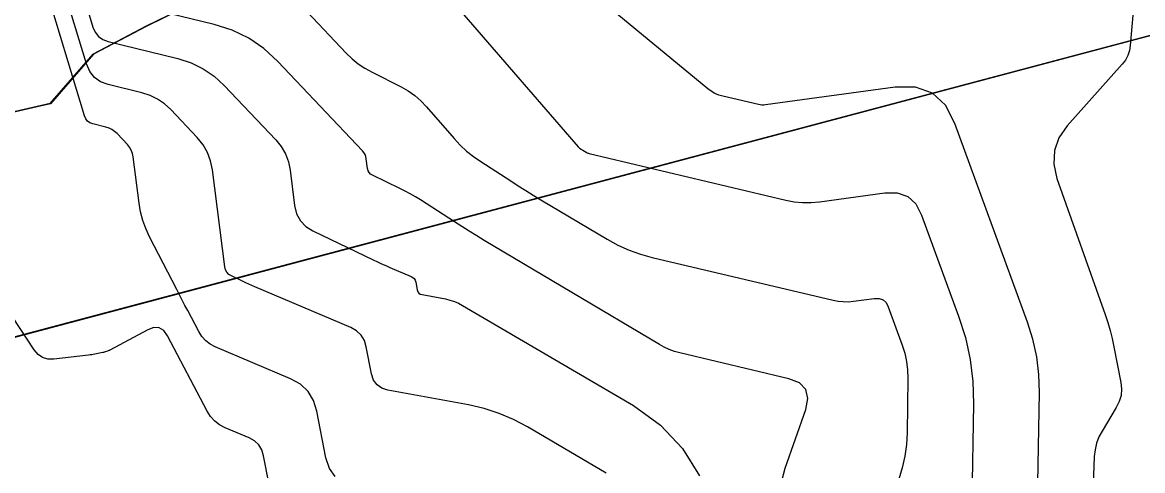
# Model space of a CAD drawing. Extents: x 1354696 to 1366163, y 660729 to 670380.
# Drawn here: x 1361169.7 to 1361263.4, y 664563.1 to 664600.6 of the extents above; entities that cross this region are included whole.
import ezdxf

# ---------------------------------------------------------------- set-up
doc = ezdxf.new("R2010")
doc.units = 0
doc.layers.add('R_Contours', color=7, linetype='Continuous')
doc.layers.add('R_Erosion', color=7, linetype='Continuous')

msp = doc.modelspace()

# ---------------------------------------------------------------- linework, layer by layer
at = {"layer": 'R_Contours'}
for points in [[(1361254.625, 664562.046), (1361254.653, 664563.561), (1361254.748, 664569.625), (1361254.704, 664571.129), (1361254.524, 664572.611), (1361254.208, 664574.069), (1361253.756, 664575.505), (1361247.685, 664592.129), (1361246.89, 664593.638), (1361245.792, 664594.643), (1361244.391, 664595.145), (1361242.686, 664595.143), (1361231.844, 664593.665), (1361231.694, 664593.652), (1361231.546, 664593.652), (1361231.398, 664593.666), (1361231.251, 664593.694), (1361228.275, 664594.399), (1361227.935, 664594.5), (1361227.613, 664594.637), (1361227.309, 664594.811), (1361227.023, 664595.022), (1361208.493, 664610.317)], [(1361195.866, 664562.586), (1361195.381, 664563.263), (1361195.093, 664564.139), (1361194.335, 664568.042), (1361194.055, 664568.945), (1361193.593, 664569.7), (1361192.95, 664570.308), (1361192.126, 664570.77), (1361185.836, 664573.438), (1361185.407, 664573.663), (1361185.034, 664573.95), (1361184.717, 664574.297), (1361184.457, 664574.707), (1361183.53, 664576.467), (1361183.299, 664576.907), (1361183.069, 664577.348), (1361182.84, 664577.789), (1361182.612, 664578.231), (1361180.343, 664582.644), (1361180.031, 664583.321), (1361179.781, 664584.016), (1361179.594, 664584.731), (1361179.468, 664585.465), (1361178.975, 664589.329), (1361178.916, 664589.618), (1361178.815, 664589.887), (1361178.671, 664590.136), (1361178.484, 664590.365), (1361177.626, 664591.271), (1361177.423, 664591.457), (1361177.201, 664591.61), (1361176.959, 664591.728), (1361176.697, 664591.811), (1361175.609, 664592.079), (1361175.361, 664592.17), (1361175.16, 664592.313), (1361175.008, 664592.505), (1361174.903, 664592.748), (1361171.527, 664603.951)], [(1361262.818, 664604.053), (1361262.346, 664598.647), (1361262.274, 664598.212), (1361262.137, 664597.805), (1361261.935, 664597.426), (1361261.668, 664597.075), (1361257.079, 664591.923), (1361256.376, 664590.92), (1361255.998, 664589.854), (1361255.944, 664588.723), (1361256.214, 664587.529), (1361260.233, 664576.128), (1361260.453, 664575.467), (1361260.649, 664574.799), (1361260.82, 664574.125), (1361260.966, 664573.444), (1361261.552, 664570.464), (1361261.612, 664569.91), (1361261.569, 664569.374), (1361261.424, 664568.856), (1361261.176, 664568.357), (1361259.979, 664566.396), (1361259.714, 664565.895), (1361259.519, 664565.374), (1361259.393, 664564.831), (1361259.337, 664564.268), (1361258.87, 664551.704)], [(1361218.528, 664562.87), (1361211.948, 664566.736), (1361210.776, 664567.358), (1361209.563, 664567.872), (1361208.31, 664568.277), (1361207.016, 664568.573), (1361200.275, 664569.814), (1361199.76, 664569.977), (1361199.361, 664570.257), (1361199.077, 664570.654), (1361198.909, 664571.166), (1361198.465, 664573.45), (1361198.301, 664573.978), (1361198.031, 664574.42), (1361197.654, 664574.777), (1361197.172, 664575.047), (1361189.138, 664578.455), (1361188.892, 664578.561), (1361188.646, 664578.67), (1361188.402, 664578.782), (1361188.159, 664578.897), (1361187.19, 664579.363), (1361186.974, 664579.499), (1361186.81, 664579.671), (1361186.698, 664579.882), (1361186.637, 664580.129), (1361185.602, 664588.254), (1361185.449, 664589.002), (1361185.186, 664589.697), (1361184.813, 664590.342), (1361184.332, 664590.934), (1361182.109, 664593.279), (1361181.585, 664593.761), (1361181.01, 664594.155), (1361180.383, 664594.46), (1361179.705, 664594.677), (1361176.89, 664595.368), (1361176.248, 664595.606), (1361175.73, 664595.974), (1361175.335, 664596.473), (1361175.064, 664597.102), (1361173.129, 664603.522)], [(1361174.731, 664603.094), (1361175.607, 664600.188), (1361175.796, 664599.748), (1361176.073, 664599.398), (1361176.437, 664599.14), (1361176.887, 664598.973), (1361182.713, 664597.542), (1361183.808, 664597.192), (1361184.819, 664596.7), (1361185.748, 664596.065), (1361186.593, 664595.287), (1361190.888, 664590.754), (1361191.347, 664590.19), (1361191.702, 664589.576), (1361191.952, 664588.913), (1361192.098, 664588.201), (1361192.474, 664585.251), (1361192.64, 664584.566), (1361192.95, 664583.984), (1361193.404, 664583.507), (1361194.002, 664583.133), (1361199.051, 664580.706), (1361199.394, 664580.543), (1361199.739, 664580.385), (1361200.085, 664580.23), (1361200.434, 664580.08), (1361202.218, 664579.323), (1361202.359, 664579.245), (1361202.468, 664579.141), (1361202.547, 664579.012), (1361202.595, 664578.858), (1361202.724, 664578.193), (1361202.773, 664578.044), (1361202.856, 664577.929), (1361202.972, 664577.847), (1361203.122, 664577.8), (1361205.085, 664577.438), (1361205.461, 664577.352), (1361205.826, 664577.234), (1361206.18, 664577.085), (1361206.521, 664576.903), (1361220.794, 664568.517), (1361223.07, 664566.888), (1361224.916, 664564.93), (1361226.333, 664562.641)], [(1361233.176, 664562.109), (1361233.492, 664563.277), (1361235.209, 664568.188), (1361235.393, 664569.128), (1361235.219, 664569.873), (1361234.686, 664570.421), (1361233.795, 664570.773), (1361224.671, 664572.934), (1361224.228, 664573.057), (1361223.798, 664573.212), (1361223.381, 664573.4), (1361222.977, 664573.621), (1361208.326, 664582.344), (1361207.7, 664582.72), (1361207.078, 664583.102), (1361206.459, 664583.489), (1361205.843, 664583.882), (1361202.984, 664585.724), (1361202.568, 664585.983), (1361202.144, 664586.229), (1361201.712, 664586.462), (1361201.274, 664586.681), (1361198.98, 664587.783), (1361198.819, 664587.884), (1361198.696, 664588.013), (1361198.613, 664588.17), (1361198.568, 664588.355), (1361198.466, 664589.151), (1361198.427, 664589.344), (1361198.359, 664589.523), (1361198.264, 664589.688), (1361198.14, 664589.841), (1361191.06, 664597.313), (1361189.902, 664598.378), (1361188.63, 664599.248), (1361187.245, 664599.922), (1361185.746, 664600.402), (1361176.437, 664602.688)], [(1361193.527, 664601.449), (1361196.783, 664598.013), (1361197.27, 664597.54), (1361197.792, 664597.115), (1361198.349, 664596.737), (1361198.941, 664596.405), (1361201.379, 664595.173), (1361201.968, 664594.839), (1361202.517, 664594.453), (1361203.025, 664594.015), (1361203.492, 664593.525), (1361205.803, 664590.857), (1361206.308, 664590.314), (1361206.848, 664589.811), (1361207.422, 664589.348), (1361208.031, 664588.925), (1361210.536, 664587.311), (1361211.164, 664586.91), (1361211.795, 664586.515), (1361212.43, 664586.126), (1361213.068, 664585.742), (1361218.609, 664582.443), (1361219.506, 664581.954), (1361220.432, 664581.536), (1361221.388, 664581.191), (1361222.373, 664580.918), (1361237.487, 664577.337), (1361237.914, 664577.256), (1361238.343, 664577.215), (1361238.774, 664577.214), (1361239.207, 664577.254), (1361240.942, 664577.49), (1361241.34, 664577.49), (1361241.668, 664577.373), (1361241.924, 664577.138), (1361242.11, 664576.786), (1361243.281, 664573.58), (1361243.494, 664572.903), (1361243.643, 664572.215), (1361243.728, 664571.517), (1361243.749, 664570.807), (1361243.677, 664566.253), (1361243.622, 664565.262), (1361243.489, 664564.286), (1361243.277, 664563.323), (1361242.987, 664562.375)], [(1361206.611, 664601.197), (1361216.177, 664590.156), (1361216.205, 664590.126), (1361216.234, 664590.099), (1361216.266, 664590.073), (1361216.299, 664590.05), (1361216.437, 664589.961), (1361216.471, 664589.939), (1361216.506, 664589.918), (1361216.541, 664589.896), (1361216.576, 664589.875), (1361216.859, 664589.707), (1361216.919, 664589.674), (1361216.981, 664589.646), (1361217.044, 664589.623), (1361217.11, 664589.605), (1361233.549, 664585.71), (1361234.247, 664585.578), (1361234.948, 664585.511), (1361235.653, 664585.509), (1361236.36, 664585.573), (1361241.814, 664586.317), (1361242.865, 664586.318), (1361243.73, 664586.008), (1361244.407, 664585.388), (1361244.897, 664584.458), (1361247.989, 664575.992), (1361248.552, 664574.205), (1361248.945, 664572.39), (1361249.169, 664570.545), (1361249.224, 664568.673), (1361248.968, 664552.373)], [(1361191.139, 664557.823), (1361189.876, 664564.328), (1361189.723, 664564.821), (1361189.47, 664565.234), (1361189.118, 664565.567), (1361188.667, 664565.82), (1361186.665, 664566.669), (1361186.196, 664566.915), (1361185.788, 664567.228), (1361185.442, 664567.608), (1361185.158, 664568.056), (1361181.842, 664574.351), (1361181.524, 664574.791), (1361181.141, 664575.022), (1361180.696, 664575.044), (1361180.186, 664574.857), (1361177.028, 664573.161), (1361176.982, 664573.137), (1361176.934, 664573.116), (1361176.886, 664573.097), (1361176.837, 664573.08), (1361176.638, 664573.016), (1361176.588, 664573.001), (1361176.537, 664572.987), (1361176.487, 664572.975), (1361176.436, 664572.963), (1361175.766, 664572.827), (1361175.637, 664572.802), (1361175.507, 664572.78), (1361175.377, 664572.761), (1361175.247, 664572.745), (1361172.336, 664572.412), (1361171.836, 664572.415), (1361171.396, 664572.544), (1361171.015, 664572.799), (1361170.693, 664573.181), (1361167.696, 664577.734)]]:
    msp.add_lwpolyline(points, dxfattribs=at)
at = {"layer": 'R_Erosion'}
for p, q in [((1361361.249, 664625.325), (1361140.557, 664566.69)), ((1361140.563, 664566.677), (1361361.255, 664625.312))]:
    msp.add_line(p, q, dxfattribs=at)
for points in [[(1361267.608, 664625.168), (1361262.675, 664623.919), (1361257.755, 664622.643), (1361252.955, 664621.107), (1361247.721, 664620.507), (1361244.567, 664620.178), (1361244.483, 664620.169), (1361242.465, 664619.956), (1361237.282, 664619.246), (1361232.352, 664617.99), (1361227.69, 664616.436), (1361222.94, 664614.79), (1361218.081, 664613.377), (1361213.224, 664611.96), (1361208.371, 664610.535), (1361203.493, 664609.165), (1361198.594, 664607.837), (1361193.96, 664605.944), (1361189.207, 664604.305), (1361184.551, 664602.457), (1361180.061, 664600.256), (1361175.635, 664597.916), (1361172.045, 664593.789), (1361168.057, 664592.875)], [(1361168.057, 664592.875), (1361172.045, 664593.789), (1361175.635, 664597.916), (1361180.061, 664600.256), (1361184.551, 664602.457), (1361189.207, 664604.305), (1361193.96, 664605.944), (1361198.594, 664607.837), (1361203.493, 664609.165), (1361208.371, 664610.535), (1361213.224, 664611.96), (1361218.081, 664613.377), (1361222.94, 664614.79), (1361227.69, 664616.436), (1361232.352, 664617.99), (1361237.282, 664619.246), (1361242.465, 664619.956), (1361244.483, 664620.169), (1361244.567, 664620.178), (1361247.721, 664620.507), (1361252.955, 664621.107), (1361257.755, 664622.643), (1361262.675, 664623.919), (1361267.608, 664625.168)], [(1361267.614, 664625.155), (1361262.681, 664623.906), (1361257.761, 664622.631), (1361252.961, 664621.094), (1361247.727, 664620.494), (1361244.573, 664620.165), (1361244.489, 664620.156), (1361242.471, 664619.943), (1361237.288, 664619.233), (1361232.358, 664617.977), (1361227.696, 664616.423), (1361222.946, 664614.777), (1361218.087, 664613.364), (1361213.23, 664611.948), (1361208.377, 664610.522), (1361203.499, 664609.152), (1361198.6, 664607.824), (1361193.966, 664605.931), (1361189.213, 664604.292), (1361184.558, 664602.444), (1361180.067, 664600.243), (1361175.641, 664597.903), (1361172.051, 664593.776), (1361168.063, 664592.862)]]:
    msp.add_lwpolyline(points, dxfattribs=at)

doc.saveas('drawing.dxf')
